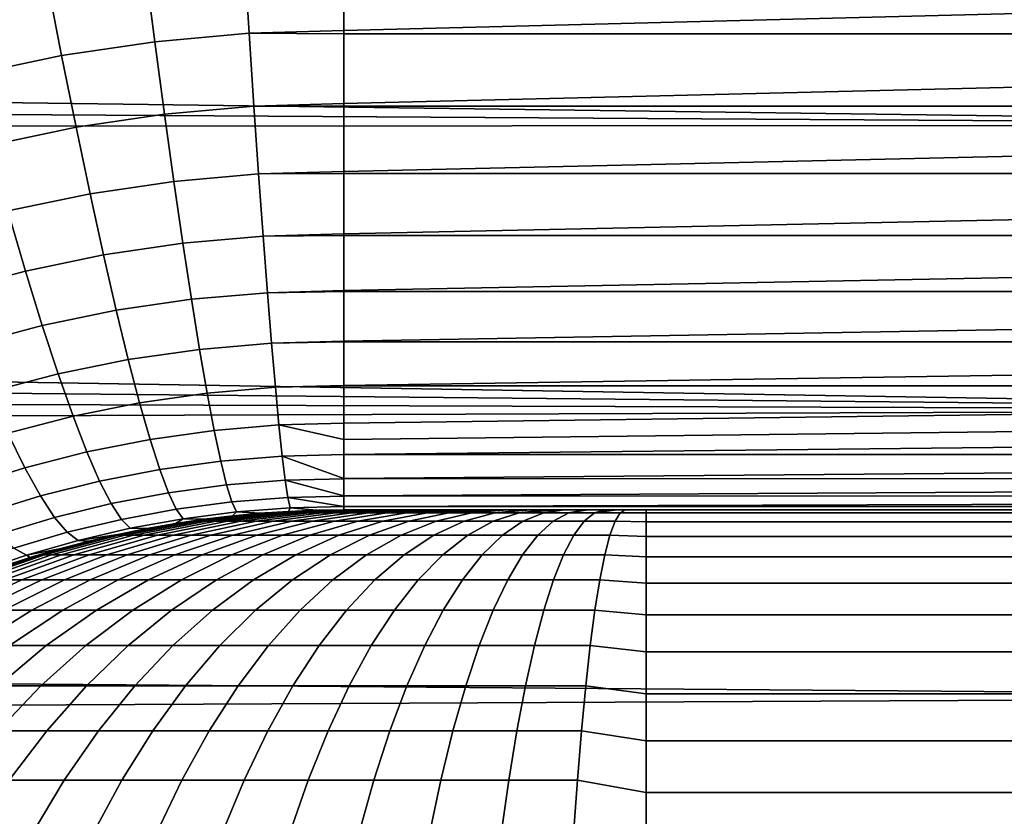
# Model space of a CAD drawing. Header units: metres. Extents: x -28 to 70, y -218 to 28.
# Tile 444 of 463: x 63.87 to 67.12, y 2.49 to 5.12. Entities that reach past the tile are written whole.
import ezdxf

# ---------------------------------------------------------------- set-up
doc = ezdxf.new("R2010")
doc.units = ezdxf.units.M
doc.layers.add('solid_10_261_432_XXX', color=7, linetype='CONTINUOUS')

msp = doc.modelspace()

# ---------------------------------------------------------------- linework, layer by layer
at = {"layer": 'solid_10_261_432_XXX'}
for points in [[(29.44335, 5.301906, 94.715553), (29.322201, 5.585927, 94.795898), (69.439003, 5.70188, 94.830009), (69.439003, 4.771931, 94.577621)], [(64.313751, 5.04777, 133.875778), (64.625504, 5.075439, 133.863159), (64.608932, 5.332374, 133.638443), (64.280701, 5.303201, 133.651138)], [(64.625504, 5.075439, 133.863159), (64.938995, 5.084655, 133.858871), (64.938995, 5.329333, 133.644516), (64.608932, 5.332374, 133.638443)], [(69.439003, 5.329445, 133.644424), (64.938995, 5.329333, 133.644516), (64.938995, 5.084655, 133.858871), (69.439003, 5.19985, 133.75444)], [(29.557314, 5.022706, 94.640961), (29.44335, 5.301906, 94.715553), (69.439003, 4.771931, 94.577621)], [(64.005592, 5.001965, 133.896744), (64.313751, 5.04777, 133.875778), (64.280701, 5.303201, 133.651138), (63.956276, 5.254909, 133.672272)], [(63.70269, 4.938517, 133.925705), (64.005592, 5.001965, 133.896744), (63.956276, 5.254909, 133.672272), (63.637405, 5.188019, 133.701477)], [(69.439003, 5.19985, 133.75444), (64.938995, 5.084655, 133.858871), (64.938995, 5.073989, 133.868866), (69.439003, 5.07407, 133.86879)], [(64.938995, 5.073989, 133.868866), (64.938995, 5.084655, 133.858871), (64.625504, 5.075439, 133.863159)], [(64.053459, 4.764935, 134.138245), (64.34584, 4.808277, 134.117462), (64.313751, 5.04777, 133.875778), (64.005592, 5.001965, 133.896744)], [(64.34584, 4.808277, 134.117462), (64.641602, 4.834456, 134.10495), (64.625504, 5.075439, 133.863159), (64.313751, 5.04777, 133.875778)], [(64.641602, 4.834456, 134.10495), (64.938995, 4.843177, 134.100708), (64.938995, 5.073989, 133.868866), (64.625504, 5.075439, 133.863159)], [(69.439003, 5.07407, 133.86879), (64.938995, 5.073989, 133.868866), (64.938995, 4.843177, 134.100708), (69.439003, 4.952252, 133.987366)], [(29.663946, 4.748678, 94.571922), (29.557314, 5.022706, 94.640961), (69.439003, 4.771931, 94.577621)], [(63.766014, 4.704892, 134.166962), (64.053459, 4.764935, 134.138245), (64.005592, 5.001965, 133.896744), (63.70269, 4.938517, 133.925705)], [(69.439003, 4.952252, 133.987366), (64.938995, 4.843177, 134.100708), (64.938995, 4.834478, 134.110062), (69.439003, 4.834536, 134.109985)], [(64.376816, 4.585841, 134.375061), (64.657143, 4.61055, 134.362671), (64.641602, 4.834456, 134.10495), (64.34584, 4.808277, 134.117462)], [(64.938995, 4.834478, 134.110062), (64.938995, 4.843177, 134.100708), (64.641602, 4.834456, 134.10495)], [(64.657143, 4.61055, 134.362671), (64.938995, 4.618783, 134.358475), (64.938995, 4.834478, 134.110062), (64.641602, 4.834456, 134.10495)], [(69.439003, 4.834536, 134.109985), (64.938995, 4.834478, 134.110062), (64.938995, 4.618783, 134.358475), (69.439003, 4.721057, 134.236557)], [(64.09964, 4.544927, 134.395645), (64.376816, 4.585841, 134.375061), (64.34584, 4.808277, 134.117462), (64.053459, 4.764935, 134.138245)], [(29.763865, 4.478979, 94.50798), (29.663946, 4.748678, 94.571922), (69.439003, 4.771931, 94.577621), (69.439003, 3.830905, 94.370323)], [(63.827084, 4.488238, 134.424118), (64.09964, 4.544927, 134.395645), (64.053459, 4.764935, 134.138245), (63.766014, 4.704892, 134.166962)], [(69.439003, 4.721057, 134.236557), (64.938995, 4.618783, 134.358475), (64.938995, 4.611907, 134.366959), (69.439003, 4.611945, 134.366913)], [(64.406525, 4.3815, 134.647385), (64.672058, 4.404768, 134.635117), (64.657143, 4.61055, 134.362671), (64.376816, 4.585841, 134.375061)], [(64.938995, 4.611907, 134.366959), (64.938995, 4.618783, 134.358475), (64.657143, 4.61055, 134.362671)], [(64.672058, 4.404768, 134.635117), (64.938995, 4.412522, 134.630966), (64.938995, 4.611907, 134.366959), (64.657143, 4.61055, 134.362671)], [(69.439003, 4.611945, 134.366913), (64.938995, 4.611907, 134.366959), (64.938995, 4.412522, 134.630966), (69.439003, 4.507327, 134.500885)], [(64.143929, 4.342968, 134.66777), (64.406525, 4.3815, 134.647385), (64.376816, 4.585841, 134.375061), (64.09964, 4.544927, 134.395645)], [(63.885616, 4.289566, 134.695953), (64.143929, 4.342968, 134.66777), (64.09964, 4.544927, 134.395645), (63.827084, 4.488238, 134.424118)], [(69.439003, 4.507327, 134.500885), (64.938995, 4.412522, 134.630966), (64.938995, 4.407306, 134.638382), (69.439003, 4.407323, 134.638351)], [(29.857124, 4.21362, 94.448906), (29.763865, 4.478979, 94.50798), (69.439003, 3.830905, 94.370323)], [(63.632816, 4.221828, 134.731461), (63.885616, 4.289566, 134.695953), (63.827084, 4.488238, 134.424118), (63.560463, 4.416355, 134.459946)], [(64.434845, 4.19621, 134.933151), (64.686272, 4.218069, 134.921005), (64.672058, 4.404768, 134.635117), (64.406525, 4.3815, 134.647385)], [(64.938995, 4.407306, 134.638382), (64.938995, 4.412522, 134.630966), (64.672058, 4.404768, 134.635117)], [(64.686272, 4.218069, 134.921005), (64.938995, 4.225358, 134.916901), (64.938995, 4.407306, 134.638382), (64.672058, 4.404768, 134.635117)], [(69.439003, 4.407323, 134.638351), (64.938995, 4.407306, 134.638382), (64.938995, 4.225358, 134.916901), (69.439003, 4.31205, 134.779144)], [(64.186119, 4.160002, 134.953323), (64.434845, 4.19621, 134.933151), (64.406525, 4.3815, 134.647385), (64.143929, 4.342968, 134.66777)], [(63.941338, 4.109804, 134.981216), (64.186119, 4.160002, 134.953323), (64.143929, 4.342968, 134.66777), (63.885616, 4.289566, 134.695953)], [(69.439003, 4.221619, 134.92308), (69.439003, 4.31205, 134.779144), (64.938995, 4.225358, 134.916901), (64.938995, 4.221619, 134.92308)], [(63.701637, 4.046102, 135.016388), (63.941338, 4.109804, 134.981216), (63.885616, 4.289566, 134.695953), (63.632816, 4.221828, 134.731461)], [(29.943953, 3.95236, 94.394417), (29.857124, 4.21362, 94.448906), (69.439003, 3.830905, 94.370323)], [(64.461632, 4.030837, 135.231018), (64.699722, 4.051327, 135.219009), (64.686272, 4.218069, 134.921005), (64.434845, 4.19621, 134.933151)], [(64.938995, 4.221619, 134.92308), (64.938995, 4.225358, 134.916901), (64.686272, 4.218069, 134.921005)], [(64.699722, 4.051327, 135.219009), (64.938995, 4.058165, 135.214966), (64.938995, 4.221619, 134.92308), (64.686272, 4.218069, 134.921005)], [(69.439003, 4.136132, 135.070007), (69.439003, 4.221619, 134.92308), (64.938995, 4.221619, 134.92308), (64.938995, 4.058165, 135.214966)], [(64.226006, 3.996884, 135.250977), (64.461632, 4.030837, 135.231018), (64.434845, 4.19621, 134.933151), (64.186119, 4.160002, 134.953323)], [(63.993988, 3.949792, 135.27858), (64.226006, 3.996884, 135.250977), (64.186119, 4.160002, 134.953323), (63.941338, 4.109804, 134.981216)], [(69.439003, 4.05569, 135.219757), (69.439003, 4.136132, 135.070007), (64.938995, 4.058165, 135.214966), (64.938995, 4.055704, 135.219727)], [(63.766609, 3.889998, 135.31337), (63.993988, 3.949792, 135.27858), (63.941338, 4.109804, 134.981216), (63.701637, 4.046102, 135.016388)], [(64.486763, 3.886152, 135.539612), (64.712349, 3.905321, 135.52774), (64.699722, 4.051327, 135.219009), (64.461632, 4.030837, 135.231018)], [(64.938995, 4.055704, 135.219727), (64.938995, 4.058165, 135.214966), (64.699722, 4.051327, 135.219009)], [(64.712349, 3.905321, 135.52774), (64.938995, 3.911723, 135.523758), (64.938995, 4.055704, 135.219727), (64.699722, 4.051327, 135.219009)], [(69.439003, 3.980385, 135.372162), (69.439003, 4.05569, 135.219757), (64.938995, 4.055704, 135.219727), (64.938995, 3.911723, 135.523758)], [(64.263412, 3.854376, 135.559341), (64.486763, 3.886152, 135.539612), (64.461632, 4.030837, 135.231018), (64.226006, 3.996884, 135.250977)], [(64.04332, 3.810277, 135.586624), (64.263412, 3.854376, 135.559341), (64.226006, 3.996884, 135.250977), (63.993988, 3.949792, 135.27858)], [(69.439003, 3.910304, 135.527039), (69.439003, 3.980385, 135.372162), (64.938995, 3.911723, 135.523758), (64.938995, 3.910328, 135.526978)], [(30.024754, 3.69464, 94.344223), (29.943953, 3.95236, 94.394417), (69.439003, 3.830905, 94.370323)], [(63.827427, 3.754246, 135.621048), (64.04332, 3.810277, 135.586624), (63.993988, 3.949792, 135.27858), (63.766609, 3.889998, 135.31337)], [(64.938995, 3.910328, 135.526978), (64.938995, 3.911723, 135.523758), (64.712349, 3.905321, 135.52774)], [(64.724083, 3.780733, 135.845764), (64.938995, 3.786716, 135.841812), (64.938995, 3.910328, 135.526978), (64.712349, 3.905321, 135.52774)], [(69.439003, 3.845526, 135.684204), (69.439003, 3.910304, 135.527039), (64.938995, 3.910328, 135.526978), (64.938995, 3.786716, 135.841812)], [(64.298157, 3.733143, 135.876968), (64.510124, 3.762832, 135.857483), (64.486763, 3.886152, 135.539612), (64.263412, 3.854376, 135.559341)], [(64.510124, 3.762832, 135.857483), (64.724083, 3.780733, 135.845764), (64.712349, 3.905321, 135.52774), (64.486763, 3.886152, 135.539612)], [(64.089096, 3.691913, 135.903946), (64.298157, 3.733143, 135.876968), (64.263412, 3.854376, 135.559341), (64.04332, 3.810277, 135.586624)], [(69.439003, 3.845526, 135.684204), (64.938995, 3.786716, 135.841812), (64.939003, 3.732437, 136.003876), (69.439003, 3.786129, 135.843475)], [(30.168392, 3.190269, 94.256088), (30.024754, 3.69464, 94.344223), (69.439003, 3.830905, 94.370323), (69.439003, 2.880987, 94.208588)], [(63.883804, 3.63948, 135.937988), (64.089096, 3.691913, 135.903946), (64.04332, 3.810277, 135.586624), (63.827427, 3.754246, 135.621048)], [(64.531601, 3.661453, 136.183151), (64.734886, 3.678145, 136.17157), (64.724083, 3.780733, 135.845764), (64.510124, 3.762832, 135.857483)], [(64.939003, 3.732437, 136.003876), (64.938995, 3.786716, 135.841812), (64.724083, 3.780733, 135.845764)], [(64.734886, 3.678145, 136.17157), (64.939003, 3.683729, 136.167679), (64.939003, 3.732437, 136.003876), (64.724083, 3.780733, 135.845764)], [(69.439003, 3.786129, 135.843475), (64.939003, 3.732437, 136.003876), (64.939003, 3.683729, 136.167679), (69.439003, 3.73218, 136.004684)], [(63.683075, 3.576243, 135.978683), (63.883804, 3.63948, 135.937988), (63.827427, 3.754246, 135.621048), (63.616638, 3.686745, 135.662186)], [(64.330078, 3.633752, 136.202393), (64.531601, 3.661453, 136.183151), (64.510124, 3.762832, 135.857483), (64.298157, 3.733143, 135.876968)], [(64.131119, 3.595251, 136.229034), (64.330078, 3.633752, 136.202393), (64.298157, 3.733143, 135.876968), (64.089096, 3.691913, 135.903946)], [(69.439003, 3.683745, 136.167618), (69.439003, 3.73218, 136.004684), (64.939003, 3.683729, 136.167679)], [(63.935478, 3.546235, 136.26268), (64.131119, 3.595251, 136.229034), (64.089096, 3.691913, 135.903946), (63.883804, 3.63948, 135.937988)], [(64.939003, 3.603656, 136.497818), (64.939003, 3.683729, 136.167679), (64.734886, 3.678145, 136.17157)], [(69.439003, 3.683745, 136.167618), (64.939003, 3.683729, 136.167679), (64.939003, 3.603656, 136.497818), (69.439003, 3.640878, 136.332108)], [(64.359024, 3.556667, 136.534073), (64.551102, 3.582488, 136.515091), (64.531601, 3.661453, 136.183151), (64.330078, 3.633752, 136.202393)], [(64.551102, 3.582488, 136.515091), (64.74469, 3.598036, 136.503647), (64.734886, 3.678145, 136.17157), (64.531601, 3.661453, 136.183151)], [(64.74469, 3.598036, 136.503647), (64.939003, 3.603242, 136.499817), (64.939003, 3.603656, 136.497818), (64.734886, 3.678145, 136.17157)], [(63.743877, 3.48704, 136.302948), (63.935478, 3.546235, 136.26268), (63.883804, 3.63948, 135.937988), (63.683075, 3.576243, 135.978683)], [(64.169174, 3.520742, 136.560379), (64.359024, 3.556667, 136.534073), (64.330078, 3.633752, 136.202393), (64.131119, 3.595251, 136.229034)], [(69.439003, 3.640878, 136.332108), (64.939003, 3.603656, 136.497818), (64.939003, 3.603242, 136.499817), (69.439003, 3.603627, 136.497955)], [(63.982208, 3.474947, 136.593628), (64.169174, 3.520742, 136.560379), (64.131119, 3.595251, 136.229034), (63.935478, 3.546235, 136.26268)], [(64.384865, 3.502249, 136.870483), (64.568527, 3.526306, 136.851746), (64.551102, 3.582488, 136.515091), (64.359024, 3.556667, 136.534073)], [(64.568527, 3.526306, 136.851746), (64.753464, 3.540781, 136.840454), (64.74469, 3.598036, 136.503647), (64.551102, 3.582488, 136.515091)], [(64.939003, 3.546158, 136.832809), (64.939003, 3.603242, 136.499817), (64.74469, 3.598036, 136.503647)], [(64.753464, 3.540781, 136.840454), (64.939003, 3.545631, 136.83667), (64.939003, 3.546158, 136.832809), (64.74469, 3.598036, 136.503647)], [(69.439003, 3.603627, 136.497955), (64.939003, 3.603242, 136.499817), (64.939003, 3.546158, 136.832809), (69.439003, 3.572037, 136.664948)], [(64.203102, 3.468737, 136.896454), (64.384865, 3.502249, 136.870483), (64.359024, 3.556667, 136.534073), (64.169174, 3.520742, 136.560379)], [(69.439003, 3.572037, 136.664948), (64.939003, 3.546158, 136.832809), (64.939003, 3.545631, 136.83667), (69.439003, 3.546141, 136.832932)], [(63.798752, 3.419554, 136.633438), (63.982208, 3.474947, 136.593628), (63.935478, 3.546235, 136.26268), (63.743877, 3.48704, 136.302948)], [(64.023781, 3.425951, 136.929291), (64.203102, 3.468737, 136.896454), (64.169174, 3.520742, 136.560379), (63.982208, 3.474947, 136.593628)], [(64.407486, 3.470751, 137.210022), (64.583794, 3.493171, 137.191544), (64.568527, 3.526306, 136.851746), (64.384865, 3.502249, 136.870483)], [(64.583794, 3.493171, 137.191544), (64.761154, 3.506646, 137.180405), (64.753464, 3.540781, 136.840454), (64.568527, 3.526306, 136.851746)], [(64.939003, 3.511553, 137.170944), (64.939003, 3.545631, 136.83667), (64.753464, 3.540781, 136.840454)], [(64.761154, 3.506646, 137.180405), (64.939003, 3.511165, 137.176682), (64.939003, 3.511553, 137.170944), (64.753464, 3.540781, 136.840454)], [(69.439003, 3.546141, 136.832932), (64.939003, 3.545631, 136.83667), (64.939003, 3.511553, 137.170944), (69.439003, 3.525971, 137.001678)], [(69.439003, 3.525971, 137.001678), (64.939003, 3.511553, 137.170944), (64.939003, 3.511165, 137.176682), (69.439003, 3.511548, 137.171021)], [(64.232727, 3.439476, 137.235657), (64.407486, 3.470751, 137.210022), (64.384865, 3.502249, 136.870483), (64.203102, 3.468737, 136.896454)], [(64.38205, 3.455402, 137.549515), (64.417351, 3.460908, 195.5), (64.677444, 3.490213, 195.5), (64.476471, 3.469304, 137.53746)], [(64.583794, 3.493171, 137.191544), (64.407486, 3.470751, 137.210022), (64.476471, 3.469304, 137.53746), (64.570274, 3.480523, 137.52771)], [(64.417351, 3.460908, 195.5), (64.43277, 3.462702, 195.600861), (64.686325, 3.490663, 195.583878), (64.677444, 3.490213, 195.5)], [(64.686325, 3.490663, 195.583878), (64.43277, 3.462702, 195.600861), (64.443176, 3.462702, 195.703522), (64.694977, 3.490663, 195.66925)], [(64.694977, 3.490663, 195.66925), (64.443176, 3.462702, 195.703522), (64.460571, 3.462702, 195.805222), (64.709442, 3.490663, 195.753845)], [(64.709442, 3.490663, 195.753845), (64.460571, 3.462702, 195.805222), (64.484879, 3.462702, 195.905502), (64.72966, 3.490663, 195.837234)], [(64.570274, 3.480523, 137.52771), (64.476471, 3.469304, 137.53746), (64.677444, 3.490213, 195.5)], [(64.72966, 3.490663, 195.837234), (64.484879, 3.462702, 195.905502), (64.515976, 3.462702, 196.003891), (64.755516, 3.490663, 195.919067)], [(64.755516, 3.490663, 195.919067), (64.515976, 3.462702, 196.003891), (64.553719, 3.462702, 196.099915), (64.786911, 3.490663, 195.998932)], [(64.786911, 3.490663, 195.998932), (64.553719, 3.462702, 196.099915), (64.597931, 3.462702, 196.193146), (64.823685, 3.490663, 196.076462)], [(64.583794, 3.493171, 137.191544), (64.570274, 3.480523, 137.52771), (64.663429, 3.489135, 137.520203)], [(64.663429, 3.489135, 137.520203), (64.570274, 3.480523, 137.52771), (64.677444, 3.490213, 195.5)], [(64.761154, 3.506646, 137.180405), (64.583794, 3.493171, 137.191544), (64.663429, 3.489135, 137.520203), (64.755928, 3.495209, 137.514893)], [(64.823685, 3.490663, 196.076462), (64.597931, 3.462702, 196.193146), (64.648415, 3.462702, 196.283127), (64.865669, 3.490663, 196.151306)], [(64.865669, 3.490663, 196.151306), (64.648415, 3.462702, 196.283127), (64.704926, 3.462702, 196.369461), (64.912666, 3.490663, 196.223099)], [(64.663429, 3.489135, 137.520203), (64.677444, 3.490213, 195.5), (64.939003, 3.5, 195.5), (64.755928, 3.495209, 137.514893)], [(64.686325, 3.490663, 195.583878), (64.941223, 3.5, 195.566711), (64.939003, 3.5, 195.5), (64.677444, 3.490213, 195.5)], [(64.694977, 3.490663, 195.66925), (64.94812, 3.5, 195.634735), (64.943703, 3.5, 195.596802), (64.686325, 3.490663, 195.583878)], [(64.686325, 3.490663, 195.583878), (64.943703, 3.5, 195.596802), (64.941223, 3.5, 195.566711)], [(64.709442, 3.490663, 195.753845), (64.959648, 3.5, 195.702179), (64.957909, 3.5, 195.693542), (64.694977, 3.490663, 195.66925)], [(64.694977, 3.490663, 195.66925), (64.957909, 3.5, 195.693542), (64.94812, 3.5, 195.634735)], [(64.912666, 3.490663, 196.223099), (64.704926, 3.462702, 196.369461), (64.767204, 3.462702, 196.451736), (64.964455, 3.490663, 196.291519)], [(64.72966, 3.490663, 195.837234), (64.975746, 3.5, 195.768585), (64.959648, 3.5, 195.702179), (64.709442, 3.490663, 195.753845)], [(64.755516, 3.490663, 195.919067), (64.996353, 3.5, 195.833786), (64.981651, 3.5, 195.788925), (64.72966, 3.490663, 195.837234)], [(64.72966, 3.490663, 195.837234), (64.981651, 3.5, 195.788925), (64.975746, 3.5, 195.768585)], [(64.786911, 3.490663, 195.998932), (65.021362, 3.5, 195.897415), (65.014725, 3.5, 195.881729), (64.755516, 3.490663, 195.919067)], [(64.755516, 3.490663, 195.919067), (65.014725, 3.5, 195.881729), (64.996353, 3.5, 195.833786)], [(64.761154, 3.506646, 137.180405), (64.755928, 3.495209, 137.514893), (64.847839, 3.498813, 137.511703)], [(64.755928, 3.495209, 137.514893), (64.939003, 3.5, 195.5), (64.938995, 3.5, 166.505325), (64.847839, 3.498813, 137.511703)], [(64.939003, 3.511165, 137.176682), (64.761154, 3.506646, 137.180405), (64.847839, 3.498813, 137.511703), (64.939102, 3.5, 137.510635)], [(64.964455, 3.490663, 196.291519), (64.767204, 3.462702, 196.451736), (64.834953, 3.462702, 196.529556), (65.020805, 3.490663, 196.356247)], [(64.823685, 3.490663, 196.076462), (65.050652, 3.5, 195.959167), (65.021362, 3.5, 195.897415), (64.786911, 3.490663, 195.998932)], [(64.865669, 3.490663, 196.151306), (65.084084, 3.5, 196.018768), (65.056755, 3.5, 195.970795), (64.823685, 3.490663, 196.076462)], [(64.823685, 3.490663, 196.076462), (65.056755, 3.5, 195.970795), (65.050652, 3.5, 195.959167)], [(65.020805, 3.490663, 196.356247), (64.834953, 3.462702, 196.529556), (64.90786, 3.462702, 196.60257), (65.081436, 3.490663, 196.416962)], [(64.847839, 3.498813, 137.511703), (64.938995, 3.5, 166.505325), (64.939102, 3.5, 137.510635)], [(64.912666, 3.490663, 196.223099), (65.121513, 3.5, 196.075943), (65.107262, 3.5, 196.055161), (64.865669, 3.490663, 196.151306)], [(64.865669, 3.490663, 196.151306), (65.107262, 3.5, 196.055161), (65.084084, 3.5, 196.018768)], [(65.081436, 3.490663, 196.416962), (64.90786, 3.462702, 196.60257), (64.985588, 3.462702, 196.670425), (65.14608, 3.490663, 196.473404)], [(64.964455, 3.490663, 196.291519), (65.162766, 3.5, 196.130447), (65.121513, 3.5, 196.075943), (64.912666, 3.490663, 196.223099)], [(64.938995, 3.5, 166.505325), (64.939003, 3.5, 195.5), (69.439003, 3.5, 137.510635)], [(67.189049, 3.5, 137.510635), (64.938995, 3.5, 166.505325), (69.439003, 3.5, 137.510635)], [(67.189049, 3.5, 137.510635), (64.939102, 3.5, 137.510635), (64.938995, 3.5, 166.505325)], [(69.439003, 3.511548, 137.171021), (64.939003, 3.511165, 137.176682), (64.939102, 3.5, 137.510635), (69.439003, 3.502887, 137.340729)], [(64.939003, 3.5, 195.5), (64.941223, 3.5, 195.566711), (69.439003, 3.5, 137.510635)], [(69.439003, 3.502887, 137.340729), (64.939102, 3.5, 137.510635), (67.189049, 3.5, 137.510635)], [(64.941223, 3.5, 195.566711), (64.943703, 3.5, 195.596802), (69.439003, 3.5, 137.510635)], [(64.943703, 3.5, 195.596802), (64.94812, 3.5, 195.634735), (69.439003, 3.5, 137.510635)], [(64.94812, 3.5, 195.634735), (64.957909, 3.5, 195.693542), (69.439003, 3.5, 137.510635)], [(64.957909, 3.5, 195.693542), (64.959648, 3.5, 195.702179), (69.439003, 3.5, 137.510635)], [(64.959648, 3.5, 195.702179), (64.975746, 3.5, 195.768585), (69.439003, 3.5, 137.510635)], [(65.020805, 3.490663, 196.356247), (65.207642, 3.5, 196.181992), (65.165794, 3.5, 196.134155), (64.964455, 3.490663, 196.291519)], [(64.964455, 3.490663, 196.291519), (65.165794, 3.5, 196.134155), (65.162766, 3.5, 196.130447)], [(64.975746, 3.5, 195.768585), (64.981651, 3.5, 195.788925), (69.439003, 3.5, 137.510635)], [(64.981651, 3.5, 195.788925), (64.996353, 3.5, 195.833786), (69.439003, 3.5, 137.510635)], [(65.14608, 3.490663, 196.473404), (64.985588, 3.462702, 196.670425), (65.067764, 3.462702, 196.732819), (65.214424, 3.490663, 196.525299)], [(64.996353, 3.5, 195.833786), (65.014725, 3.5, 195.881729), (69.439003, 3.5, 137.510635)], [(65.014725, 3.5, 195.881729), (65.021362, 3.5, 195.897415), (69.439003, 3.5, 137.510635)], [(65.081436, 3.490663, 196.416962), (65.255959, 3.5, 196.230377), (65.231895, 3.5, 196.207108), (65.020805, 3.490663, 196.356247)], [(65.020805, 3.490663, 196.356247), (65.231895, 3.5, 196.207108), (65.207642, 3.5, 196.181992)], [(65.021362, 3.5, 195.897415), (65.050652, 3.5, 195.959167), (69.439003, 3.5, 137.510635)], [(65.050652, 3.5, 195.959167), (65.056755, 3.5, 195.970795), (69.439003, 3.5, 137.510635)], [(65.056755, 3.5, 195.970795), (65.084084, 3.5, 196.018768), (69.439003, 3.5, 137.510635)], [(65.214424, 3.490663, 196.525299), (65.067764, 3.462702, 196.732819), (65.154015, 3.462702, 196.789459), (65.286156, 3.490663, 196.572403)], [(65.14608, 3.490663, 196.473404), (65.307442, 3.5, 196.27533), (65.30484, 3.5, 196.273209), (65.081436, 3.490663, 196.416962)], [(65.081436, 3.490663, 196.416962), (65.30484, 3.5, 196.273209), (65.255959, 3.5, 196.230377)], [(65.084084, 3.5, 196.018768), (65.107262, 3.5, 196.055161), (69.439003, 3.5, 137.510635)], [(65.107262, 3.5, 196.055161), (65.121513, 3.5, 196.075943), (69.439003, 3.5, 137.510635)], [(65.121513, 3.5, 196.075943), (65.162766, 3.5, 196.130447), (69.439003, 3.5, 137.510635)], [(65.214424, 3.490663, 196.525299), (65.361885, 3.5, 196.316666), (65.307442, 3.5, 196.27533), (65.14608, 3.490663, 196.473404)], [(65.286156, 3.490663, 196.572403), (65.154015, 3.462702, 196.789459), (65.243935, 3.462702, 196.840073), (65.360939, 3.490663, 196.614487)], [(65.162766, 3.5, 196.130447), (65.165794, 3.5, 196.134155), (69.439003, 3.5, 137.510635)], [(65.165794, 3.5, 196.134155), (65.207642, 3.5, 196.181992), (69.439003, 3.5, 137.510635)], [(65.207642, 3.5, 196.181992), (65.231895, 3.5, 196.207108), (69.439003, 3.5, 137.510635)], [(65.286156, 3.490663, 196.572403), (65.418999, 3.5, 196.354172), (65.383835, 3.5, 196.331741), (65.214424, 3.490663, 196.525299)], [(65.214424, 3.490663, 196.525299), (65.383835, 3.5, 196.331741), (65.361885, 3.5, 196.316666)], [(65.231895, 3.5, 196.207108), (65.255959, 3.5, 196.230377), (69.439003, 3.5, 137.510635)], [(65.360939, 3.490663, 196.614487), (65.243935, 3.462702, 196.840073), (65.337097, 3.462702, 196.884415), (65.438423, 3.490663, 196.651367)], [(65.255959, 3.5, 196.230377), (65.30484, 3.5, 196.273209), (69.439003, 3.5, 137.510635)], [(65.360939, 3.490663, 196.614487), (65.478561, 3.5, 196.387695), (65.468208, 3.5, 196.382248), (65.286156, 3.490663, 196.572403)], [(65.286156, 3.490663, 196.572403), (65.468208, 3.5, 196.382248), (65.418999, 3.5, 196.354172)], [(65.30484, 3.5, 196.273209), (65.307442, 3.5, 196.27533), (69.439003, 3.5, 137.510635)], [(65.307442, 3.5, 196.27533), (65.361885, 3.5, 196.316666), (69.439003, 3.5, 137.510635)], [(65.438423, 3.490663, 196.651367), (65.337097, 3.462702, 196.884415), (65.433075, 3.462702, 196.922302), (65.518242, 3.490663, 196.682877)], [(65.438423, 3.490663, 196.651367), (65.540276, 3.5, 196.417068), (65.478561, 3.5, 196.387695), (65.360939, 3.490663, 196.614487)], [(65.361885, 3.5, 196.316666), (65.383835, 3.5, 196.331741), (69.439003, 3.5, 137.510635)], [(65.383835, 3.5, 196.331741), (65.418999, 3.5, 196.354172), (69.439003, 3.5, 137.510635)], [(65.418999, 3.5, 196.354172), (65.468208, 3.5, 196.382248), (69.439003, 3.5, 137.510635)], [(65.518242, 3.490663, 196.682877), (65.433075, 3.462702, 196.922302), (65.531418, 3.462702, 196.953537), (65.600029, 3.490663, 196.708862)], [(65.518242, 3.490663, 196.682877), (65.603867, 3.5, 196.442169), (65.557274, 3.5, 196.424271), (65.438423, 3.490663, 196.651367)], [(65.438423, 3.490663, 196.651367), (65.557274, 3.5, 196.424271), (65.540276, 3.5, 196.417068)], [(65.468208, 3.5, 196.382248), (65.478561, 3.5, 196.387695), (69.439003, 3.5, 137.510635)], [(65.478561, 3.5, 196.387695), (65.540276, 3.5, 196.417068), (69.439003, 3.5, 137.510635)], [(65.600029, 3.490663, 196.708862), (65.669029, 3.5, 196.46286), (65.650078, 3.5, 196.457352), (65.518242, 3.490663, 196.682877)], [(65.518242, 3.490663, 196.682877), (65.650078, 3.5, 196.457352), (65.603867, 3.5, 196.442169)], [(65.600029, 3.490663, 196.708862), (65.531418, 3.462702, 196.953537), (65.63166, 3.462702, 196.977982), (65.683395, 3.490663, 196.729187)], [(65.540276, 3.5, 196.417068), (65.557274, 3.5, 196.424271), (69.439003, 3.5, 137.510635)], [(65.557274, 3.5, 196.424271), (65.603867, 3.5, 196.442169), (69.439003, 3.5, 137.510635)], [(65.683395, 3.490663, 196.729187), (65.73542, 3.5, 196.479065), (65.669029, 3.5, 196.46286), (65.600029, 3.490663, 196.708862)], [(65.603867, 3.5, 196.442169), (65.650078, 3.5, 196.457352), (69.439003, 3.5, 137.510635)], [(65.683395, 3.490663, 196.729187), (65.63166, 3.462702, 196.977982), (65.733337, 3.462702, 196.995529), (65.76796, 3.490663, 196.743774)], [(65.650078, 3.5, 196.457352), (65.669029, 3.5, 196.46286), (69.439003, 3.5, 137.510635)], [(65.669029, 3.5, 196.46286), (65.73542, 3.5, 196.479065), (69.439003, 3.5, 137.510635)], [(65.76796, 3.490663, 196.743774), (65.802841, 3.5, 196.490692), (65.745468, 3.5, 196.481094), (65.683395, 3.490663, 196.729187)], [(65.683395, 3.490663, 196.729187), (65.745468, 3.5, 196.481094), (65.73542, 3.5, 196.479065)], [(65.76796, 3.490663, 196.743774), (65.733337, 3.462702, 196.995529), (65.835983, 3.462702, 197.006088), (65.853325, 3.490663, 196.752563)], [(65.73542, 3.5, 196.479065), (65.745468, 3.5, 196.481094), (69.439003, 3.5, 137.510635)], [(65.745468, 3.5, 196.481094), (65.802841, 3.5, 196.490692), (69.439003, 3.5, 137.510635)], [(65.853325, 3.490663, 196.752563), (65.87085, 3.5, 196.497681), (65.842201, 3.5, 196.4953), (65.76796, 3.490663, 196.743774)], [(65.76796, 3.490663, 196.743774), (65.842201, 3.5, 196.4953), (65.802841, 3.5, 196.490692)], [(65.802841, 3.5, 196.490692), (65.842201, 3.5, 196.4953), (69.439003, 3.5, 137.510635)], [(65.853325, 3.490663, 196.752563), (65.835983, 3.462702, 197.006088), (65.939003, 3.460908, 197.021652), (65.939003, 3.490213, 196.761551)], [(65.842201, 3.5, 196.4953), (65.87085, 3.5, 196.497681), (69.439003, 3.5, 137.510635)], [(65.939003, 3.490213, 196.761551), (65.939003, 3.5, 196.5), (65.87085, 3.5, 196.497681), (65.853325, 3.490663, 196.752563)], [(65.87085, 3.5, 196.497681), (65.939003, 3.5, 196.5), (69.439003, 3.5, 137.510635)], [(65.939003, 3.5, 196.5), (69.439003, 3.5, 196.5), (69.439003, 3.5, 137.510635)], [(69.439003, 3.490213, 196.761551), (69.439003, 3.5, 196.5), (65.939003, 3.5, 196.5), (65.939003, 3.490213, 196.761551)], [(65.939003, 3.490213, 196.761551), (65.939003, 3.460908, 197.021652), (69.439003, 3.460908, 197.021652), (69.439003, 3.490213, 196.761551)], [(63.847443, 3.374098, 136.968643), (64.023781, 3.425951, 136.929291), (63.982208, 3.474947, 136.593628), (63.798752, 3.419554, 136.633438)], [(64.05999, 3.399473, 137.268082), (64.232727, 3.439476, 137.235657), (64.203102, 3.468737, 136.896454), (64.023781, 3.425951, 136.929291)], [(64.095146, 3.396749, 137.599838), (64.160179, 3.412248, 195.5), (64.417351, 3.460908, 195.5), (64.191353, 3.419214, 137.580688)], [(64.160179, 3.412248, 195.5), (64.181931, 3.416265, 195.617661), (64.43277, 3.462702, 195.600861), (64.417351, 3.460908, 195.5)], [(64.43277, 3.462702, 195.600861), (64.181931, 3.416265, 195.617661), (64.194069, 3.416265, 195.737411), (64.443176, 3.462702, 195.703522)], [(64.286987, 3.438733, 137.563919), (64.191353, 3.419214, 137.580688), (64.417351, 3.460908, 195.5)], [(64.443176, 3.462702, 195.703522), (64.194069, 3.416265, 195.737411), (64.214363, 3.416265, 195.856049), (64.460571, 3.462702, 195.805222)], [(64.460571, 3.462702, 195.805222), (64.214363, 3.416265, 195.856049), (64.242714, 3.416265, 195.973022), (64.484879, 3.462702, 195.905502)], [(64.407486, 3.470751, 137.210022), (64.232727, 3.439476, 137.235657), (64.286987, 3.438733, 137.563919), (64.38205, 3.455402, 137.549515)], [(64.484879, 3.462702, 195.905502), (64.242714, 3.416265, 195.973022), (64.278992, 3.416265, 196.087799), (64.515976, 3.462702, 196.003891)], [(64.515976, 3.462702, 196.003891), (64.278992, 3.416265, 196.087799), (64.323021, 3.416265, 196.199814), (64.553719, 3.462702, 196.099915)], [(64.38205, 3.455402, 137.549515), (64.286987, 3.438733, 137.563919), (64.417351, 3.460908, 195.5)], [(64.553719, 3.462702, 196.099915), (64.323021, 3.416265, 196.199814), (64.374603, 3.416265, 196.308578), (64.597931, 3.462702, 196.193146)], [(64.597931, 3.462702, 196.193146), (64.374603, 3.416265, 196.308578), (64.433487, 3.416265, 196.413544), (64.648415, 3.462702, 196.283127)], [(64.407486, 3.470751, 137.210022), (64.38205, 3.455402, 137.549515), (64.476471, 3.469304, 137.53746)], [(64.648415, 3.462702, 196.283127), (64.433487, 3.416265, 196.413544), (64.499413, 3.416265, 196.514267), (64.704926, 3.462702, 196.369461)], [(64.704926, 3.462702, 196.369461), (64.499413, 3.416265, 196.514267), (64.57206, 3.416265, 196.610229), (64.767204, 3.462702, 196.451736)], [(64.767204, 3.462702, 196.451736), (64.57206, 3.416265, 196.610229), (64.651093, 3.416265, 196.701019), (64.834953, 3.462702, 196.529556)], [(64.834953, 3.462702, 196.529556), (64.651093, 3.416265, 196.701019), (64.736145, 3.416265, 196.786179), (64.90786, 3.462702, 196.60257)], [(64.90786, 3.462702, 196.60257), (64.736145, 3.416265, 196.786179), (64.826813, 3.416265, 196.865341), (64.985588, 3.462702, 196.670425)], [(64.985588, 3.462702, 196.670425), (64.826813, 3.416265, 196.865341), (64.922676, 3.416265, 196.938141), (65.067764, 3.462702, 196.732819)], [(65.067764, 3.462702, 196.732819), (64.922676, 3.416265, 196.938141), (65.023293, 3.416265, 197.004196), (65.154015, 3.462702, 196.789459)], [(65.154015, 3.462702, 196.789459), (65.023293, 3.416265, 197.004196), (65.128181, 3.416265, 197.063232), (65.243935, 3.462702, 196.840073)], [(65.243935, 3.462702, 196.840073), (65.128181, 3.416265, 197.063232), (65.236862, 3.416265, 197.114975), (65.337097, 3.462702, 196.884415)], [(65.337097, 3.462702, 196.884415), (65.236862, 3.416265, 197.114975), (65.348824, 3.416265, 197.159164), (65.433075, 3.462702, 196.922302)], [(65.433075, 3.462702, 196.922302), (65.348824, 3.416265, 197.159164), (65.463539, 3.416265, 197.195602), (65.531418, 3.462702, 196.953537)], [(65.531418, 3.462702, 196.953537), (65.463539, 3.416265, 197.195602), (65.580475, 3.416265, 197.224121), (65.63166, 3.462702, 196.977982)], [(65.63166, 3.462702, 196.977982), (65.580475, 3.416265, 197.224121), (65.699089, 3.416265, 197.244583), (65.733337, 3.462702, 196.995529)], [(65.733337, 3.462702, 196.995529), (65.699089, 3.416265, 197.244583), (65.818825, 3.416265, 197.256897), (65.835983, 3.462702, 197.006088)], [(65.835983, 3.462702, 197.006088), (65.818825, 3.416265, 197.256897), (65.939003, 3.412248, 197.278824), (65.939003, 3.460908, 197.021652)], [(65.939003, 3.460908, 197.021652), (65.939003, 3.412248, 197.278824), (69.439003, 3.412248, 197.278824), (69.439003, 3.460908, 197.021652)], [(63.889729, 3.350885, 137.306976), (64.05999, 3.399473, 137.268082), (64.023781, 3.425951, 136.929291), (63.847443, 3.374098, 136.968643)], [(64.05999, 3.399473, 137.268082), (64.191353, 3.419214, 137.580688), (64.286987, 3.438733, 137.563919), (64.232727, 3.439476, 137.235657)], [(63.889729, 3.350885, 137.306976), (63.998413, 3.371245, 137.621384), (64.095146, 3.396749, 137.599838), (64.05999, 3.399473, 137.268082)], [(63.901222, 3.342607, 137.64534), (63.907356, 3.344505, 195.5), (64.160179, 3.412248, 195.5), (63.998413, 3.371245, 137.621384)], [(63.907356, 3.344505, 195.5), (63.935139, 3.351602, 195.634186), (64.181931, 3.416265, 195.617661), (64.160179, 3.412248, 195.5)], [(64.181931, 3.416265, 195.617661), (63.935139, 3.351602, 195.634186), (63.948986, 3.351602, 195.770752), (64.194069, 3.416265, 195.737411)], [(64.194069, 3.416265, 195.737411), (63.948986, 3.351602, 195.770752), (63.97213, 3.351602, 195.906052), (64.214363, 3.416265, 195.856049)], [(64.214363, 3.416265, 195.856049), (63.97213, 3.351602, 195.906052), (64.004463, 3.351602, 196.039474), (64.242714, 3.416265, 195.973022)], [(64.095146, 3.396749, 137.599838), (63.998413, 3.371245, 137.621384), (64.160179, 3.412248, 195.5)], [(64.242714, 3.416265, 195.973022), (64.004463, 3.351602, 196.039474), (64.045837, 3.351602, 196.170364), (64.278992, 3.416265, 196.087799)], [(64.278992, 3.416265, 196.087799), (64.045837, 3.351602, 196.170364), (64.096046, 3.351602, 196.298111), (64.323021, 3.416265, 196.199814)], [(64.05999, 3.399473, 137.268082), (64.095146, 3.396749, 137.599838), (64.191353, 3.419214, 137.580688)], [(64.323021, 3.416265, 196.199814), (64.096046, 3.351602, 196.298111), (64.154877, 3.351602, 196.42215), (64.374603, 3.416265, 196.308578)], [(64.374603, 3.416265, 196.308578), (64.154877, 3.351602, 196.42215), (64.222031, 3.351602, 196.54187), (64.433487, 3.416265, 196.413544)], [(64.433487, 3.416265, 196.413544), (64.222031, 3.351602, 196.54187), (64.297211, 3.351602, 196.656723), (64.499413, 3.416265, 196.514267)], [(64.499413, 3.416265, 196.514267), (64.297211, 3.351602, 196.656723), (64.380066, 3.351602, 196.766159), (64.57206, 3.416265, 196.610229)], [(64.57206, 3.416265, 196.610229), (64.380066, 3.351602, 196.766159), (64.4702, 3.351602, 196.869705), (64.651093, 3.416265, 196.701019)], [(64.651093, 3.416265, 196.701019), (64.4702, 3.351602, 196.869705), (64.567192, 3.351602, 196.966843), (64.736145, 3.416265, 196.786179)], [(64.736145, 3.416265, 196.786179), (64.567192, 3.351602, 196.966843), (64.670601, 3.351602, 197.057114), (64.826813, 3.416265, 196.865341)], [(64.826813, 3.416265, 196.865341), (64.670601, 3.351602, 197.057114), (64.77993, 3.351602, 197.140121), (64.922676, 3.416265, 196.938141)], [(64.922676, 3.416265, 196.938141), (64.77993, 3.351602, 197.140121), (64.894676, 3.351602, 197.215469), (65.023293, 3.416265, 197.004196)], [(65.023293, 3.416265, 197.004196), (64.894676, 3.351602, 197.215469), (65.014297, 3.351602, 197.282806), (65.128181, 3.416265, 197.063232)], [(65.128181, 3.416265, 197.063232), (65.014297, 3.351602, 197.282806), (65.138245, 3.351602, 197.341812), (65.236862, 3.416265, 197.114975)], [(65.236862, 3.416265, 197.114975), (65.138245, 3.351602, 197.341812), (65.26593, 3.351602, 197.392197), (65.348824, 3.416265, 197.159164)], [(65.348824, 3.416265, 197.159164), (65.26593, 3.351602, 197.392197), (65.396759, 3.351602, 197.433762), (65.463539, 3.416265, 197.195602)], [(65.463539, 3.416265, 197.195602), (65.396759, 3.351602, 197.433762), (65.530121, 3.351602, 197.466278), (65.580475, 3.416265, 197.224121)], [(65.580475, 3.416265, 197.224121), (65.530121, 3.351602, 197.466278), (65.665398, 3.351602, 197.489624), (65.699089, 3.416265, 197.244583)], [(65.699089, 3.416265, 197.244583), (65.665398, 3.351602, 197.489624), (65.801949, 3.351602, 197.503662), (65.818825, 3.416265, 197.256897)], [(65.818825, 3.416265, 197.256897), (65.801949, 3.351602, 197.503662), (65.939003, 3.344505, 197.531647), (65.939003, 3.412248, 197.278824)], [(65.939003, 3.412248, 197.278824), (65.939003, 3.344505, 197.531647), (69.439003, 3.344505, 197.531647), (69.439003, 3.412248, 197.278824)], [(63.722385, 3.293866, 137.35199), (63.889729, 3.350885, 137.306976), (63.847443, 3.374098, 136.968643), (63.674622, 3.313409, 137.01416)], [(63.889729, 3.350885, 137.306976), (63.901222, 3.342607, 137.64534), (63.998413, 3.371245, 137.621384)], [(63.607574, 3.236867, 137.731964), (63.660305, 3.258058, 195.5), (63.907356, 3.344505, 195.5), (63.705715, 3.275516, 137.700638)], [(63.660305, 3.258058, 195.5), (63.693722, 3.269056, 195.650345), (63.935139, 3.351602, 195.634186), (63.907356, 3.344505, 195.5)], [(63.935139, 3.351602, 195.634186), (63.693722, 3.269056, 195.650345), (63.709236, 3.269056, 195.803375), (63.948986, 3.351602, 195.770752)], [(63.803627, 3.310729, 137.671753), (63.705715, 3.275516, 137.700638), (63.907356, 3.344505, 195.5)], [(63.948986, 3.351602, 195.770752), (63.709236, 3.269056, 195.803375), (63.735168, 3.269056, 195.954987), (63.97213, 3.351602, 195.906052)], [(63.889729, 3.350885, 137.306976), (63.722385, 3.293866, 137.35199), (63.803627, 3.310729, 137.671753), (63.901222, 3.342607, 137.64534)], [(63.97213, 3.351602, 195.906052), (63.735168, 3.269056, 195.954987), (63.771393, 3.269056, 196.104462), (64.004463, 3.351602, 196.039474)], [(64.004463, 3.351602, 196.039474), (63.771393, 3.269056, 196.104462), (63.817749, 3.269056, 196.251114), (64.045837, 3.351602, 196.170364)], [(63.901222, 3.342607, 137.64534), (63.803627, 3.310729, 137.671753), (63.907356, 3.344505, 195.5)], [(64.045837, 3.351602, 196.170364), (63.817749, 3.269056, 196.251114), (63.874012, 3.269056, 196.394272), (64.096046, 3.351602, 196.298111)], [(64.096046, 3.351602, 196.298111), (63.874012, 3.269056, 196.394272), (63.939926, 3.269056, 196.533234), (64.154877, 3.351602, 196.42215)], [(64.154877, 3.351602, 196.42215), (63.939926, 3.269056, 196.533234), (64.015175, 3.269056, 196.667389), (64.222031, 3.351602, 196.54187)], [(64.222031, 3.351602, 196.54187), (64.015175, 3.269056, 196.667389), (64.099411, 3.269056, 196.796082), (64.297211, 3.351602, 196.656723)], [(64.297211, 3.351602, 196.656723), (64.099411, 3.269056, 196.796082), (64.192245, 3.269056, 196.918716), (64.380066, 3.351602, 196.766159)], [(64.380066, 3.351602, 196.766159), (64.192245, 3.269056, 196.918716), (64.293243, 3.269056, 197.034714), (64.4702, 3.351602, 196.869705)], [(64.4702, 3.351602, 196.869705), (64.293243, 3.269056, 197.034714), (64.401924, 3.269056, 197.143555), (64.567192, 3.351602, 196.966843)], [(64.567192, 3.351602, 196.966843), (64.401924, 3.269056, 197.143555), (64.517784, 3.269056, 197.24472), (64.670601, 3.351602, 197.057114)], [(64.670601, 3.351602, 197.057114), (64.517784, 3.269056, 197.24472), (64.640289, 3.269056, 197.337723), (64.77993, 3.351602, 197.140121)], [(64.77993, 3.351602, 197.140121), (64.640289, 3.269056, 197.337723), (64.76886, 3.269056, 197.42215), (64.894676, 3.351602, 197.215469)], [(64.894676, 3.351602, 197.215469), (64.76886, 3.269056, 197.42215), (64.902893, 3.269056, 197.497589), (65.014297, 3.351602, 197.282806)], [(65.014297, 3.351602, 197.282806), (64.902893, 3.269056, 197.497589), (65.041771, 3.269056, 197.563705), (65.138245, 3.351602, 197.341812)], [(65.138245, 3.351602, 197.341812), (65.041771, 3.269056, 197.563705), (65.184837, 3.269056, 197.620178), (65.26593, 3.351602, 197.392197)], [(65.26593, 3.351602, 197.392197), (65.184837, 3.269056, 197.620178), (65.331429, 3.269056, 197.666733), (65.396759, 3.351602, 197.433762)], [(65.396759, 3.351602, 197.433762), (65.331429, 3.269056, 197.666733), (65.480858, 3.269056, 197.703171), (65.530121, 3.351602, 197.466278)], [(65.530121, 3.351602, 197.466278), (65.480858, 3.269056, 197.703171), (65.632431, 3.269056, 197.729324), (65.665398, 3.351602, 197.489624)], [(65.665398, 3.351602, 197.489624), (65.632431, 3.269056, 197.729324), (65.785431, 3.269056, 197.745056), (65.801949, 3.351602, 197.503662)], [(65.801949, 3.351602, 197.503662), (65.785431, 3.269056, 197.745056), (65.939003, 3.258058, 197.778687), (65.939003, 3.344505, 197.531647)], [(65.939003, 3.344505, 197.531647), (65.939003, 3.258058, 197.778687), (69.439003, 3.258058, 197.778687), (69.439003, 3.344505, 197.531647)], [(63.817749, 3.269056, 196.251114), (63.595951, 3.169069, 196.329651), (63.6581, 3.169069, 196.487778), (63.874012, 3.269056, 196.394272)], [(63.874012, 3.269056, 196.394272), (63.6581, 3.169069, 196.487778), (63.730904, 3.169069, 196.641281), (63.939926, 3.269056, 196.533234)], [(63.939926, 3.269056, 196.533234), (63.730904, 3.169069, 196.641281), (63.814022, 3.169069, 196.789444), (64.015175, 3.269056, 196.667389)], [(64.015175, 3.269056, 196.667389), (63.814022, 3.169069, 196.789444), (63.90707, 3.169069, 196.931595), (64.099411, 3.269056, 196.796082)], [(64.099411, 3.269056, 196.796082), (63.90707, 3.169069, 196.931595), (64.009605, 3.169069, 197.067047), (64.192245, 3.269056, 196.918716)], [(64.192245, 3.269056, 196.918716), (64.009605, 3.169069, 197.067047), (64.121162, 3.169069, 197.19519), (64.293243, 3.269056, 197.034714)], [(64.293243, 3.269056, 197.034714), (64.121162, 3.169069, 197.19519), (64.241203, 3.169069, 197.315399), (64.401924, 3.269056, 197.143555)], [(64.401924, 3.269056, 197.143555), (64.241203, 3.169069, 197.315399), (64.369186, 3.169069, 197.427139), (64.517784, 3.269056, 197.24472)], [(64.517784, 3.269056, 197.24472), (64.369186, 3.169069, 197.427139), (64.504494, 3.169069, 197.529877), (64.640289, 3.269056, 197.337723)], [(64.640289, 3.269056, 197.337723), (64.504494, 3.169069, 197.529877), (64.646507, 3.169069, 197.623123), (64.76886, 3.269056, 197.42215)], [(64.76886, 3.269056, 197.42215), (64.646507, 3.169069, 197.623123), (64.794556, 3.169069, 197.706451), (64.902893, 3.269056, 197.497589)], [(64.902893, 3.269056, 197.497589), (64.794556, 3.169069, 197.706451), (64.94796, 3.169069, 197.77948), (65.041771, 3.269056, 197.563705)], [(65.041771, 3.269056, 197.563705), (64.94796, 3.169069, 197.77948), (65.105988, 3.169069, 197.841858), (65.184837, 3.269056, 197.620178)], [(65.184837, 3.269056, 197.620178), (65.105988, 3.169069, 197.841858), (65.267906, 3.169069, 197.893295), (65.331429, 3.269056, 197.666733)], [(65.331429, 3.269056, 197.666733), (65.267906, 3.169069, 197.893295), (65.432961, 3.169069, 197.933548), (65.480858, 3.269056, 197.703171)], [(65.480858, 3.269056, 197.703171), (65.432961, 3.169069, 197.933548), (65.60038, 3.169069, 197.962418), (65.632431, 3.269056, 197.729324)], [(65.632431, 3.269056, 197.729324), (65.60038, 3.169069, 197.962418), (65.769379, 3.169069, 197.979797), (65.785431, 3.269056, 197.745056)], [(65.785431, 3.269056, 197.745056), (65.769379, 3.169069, 197.979797), (65.939003, 3.153391, 198.0186), (65.939003, 3.258058, 197.778687)], [(65.939003, 3.258058, 197.778687), (65.939003, 3.153391, 198.0186), (69.439003, 3.153391, 198.0186), (69.439003, 3.258058, 197.778687)], [(30.289236, 2.700043, 94.18309), (30.168392, 3.190269, 94.256088), (69.439003, 2.880987, 94.208588)], [(63.814022, 3.169069, 196.789444), (63.619644, 3.052173, 196.907394), (63.721203, 3.052173, 197.062546), (63.90707, 3.169069, 196.931595)], [(63.90707, 3.169069, 196.931595), (63.721203, 3.052173, 197.062546), (63.833122, 3.052173, 197.210388), (64.009605, 3.169069, 197.067047)], [(64.009605, 3.169069, 197.067047), (63.833122, 3.052173, 197.210388), (63.95488, 3.052173, 197.35025), (64.121162, 3.169069, 197.19519)], [(64.121162, 3.169069, 197.19519), (63.95488, 3.052173, 197.35025), (64.085907, 3.052173, 197.481461), (64.241203, 3.169069, 197.315399)], [(64.241203, 3.169069, 197.315399), (64.085907, 3.052173, 197.481461), (64.225586, 3.052173, 197.603424), (64.369186, 3.169069, 197.427139)], [(64.369186, 3.169069, 197.427139), (64.225586, 3.052173, 197.603424), (64.373276, 3.052173, 197.715561), (64.504494, 3.169069, 197.529877)], [(64.504494, 3.169069, 197.529877), (64.373276, 3.052173, 197.715561), (64.528282, 3.052173, 197.817337), (64.646507, 3.169069, 197.623123)], [(64.646507, 3.169069, 197.623123), (64.528282, 3.052173, 197.817337), (64.689873, 3.052173, 197.908295), (64.794556, 3.169069, 197.706451)], [(64.794556, 3.169069, 197.706451), (64.689873, 3.052173, 197.908295), (64.8573, 3.052173, 197.987991), (64.94796, 3.169069, 197.77948)], [(64.94796, 3.169069, 197.77948), (64.8573, 3.052173, 197.987991), (65.029785, 3.052173, 198.056076), (65.105988, 3.169069, 197.841858)], [(65.105988, 3.169069, 197.841858), (65.029785, 3.052173, 198.056076), (65.206512, 3.052173, 198.112213), (65.267906, 3.169069, 197.893295)], [(65.267906, 3.169069, 197.893295), (65.206512, 3.052173, 198.112213), (65.386665, 3.052173, 198.156143), (65.432961, 3.169069, 197.933548)], [(65.432961, 3.169069, 197.933548), (65.386665, 3.052173, 198.156143), (65.569405, 3.052173, 198.187668), (65.60038, 3.169069, 197.962418)], [(65.60038, 3.169069, 197.962418), (65.569405, 3.052173, 198.187668), (65.75386, 3.052173, 198.206635), (65.769379, 3.169069, 197.979797)], [(65.769379, 3.169069, 197.979797), (65.75386, 3.052173, 198.206635), (65.939003, 3.031089, 198.25), (65.939003, 3.153391, 198.0186)], [(65.939003, 3.153391, 198.0186), (65.939003, 3.031089, 198.25), (69.439003, 3.031089, 198.25), (69.439003, 3.153391, 198.0186)], [(63.833122, 3.052173, 197.210388), (63.663731, 2.918992, 197.347977), (63.79528, 2.918992, 197.499084), (63.95488, 3.052173, 197.35025)], [(63.95488, 3.052173, 197.35025), (63.79528, 2.918992, 197.499084), (63.936848, 2.918992, 197.640854), (64.085907, 3.052173, 197.481461)], [(64.085907, 3.052173, 197.481461), (63.936848, 2.918992, 197.640854), (64.087769, 2.918992, 197.772614), (64.225586, 3.052173, 197.603424)], [(64.225586, 3.052173, 197.603424), (64.087769, 2.918992, 197.772614), (64.247337, 2.918992, 197.893768), (64.373276, 3.052173, 197.715561)], [(64.373276, 3.052173, 197.715561), (64.247337, 2.918992, 197.893768), (64.414803, 2.918992, 198.003738), (64.528282, 3.052173, 197.817337)], [(64.528282, 3.052173, 197.817337), (64.414803, 2.918992, 198.003738), (64.589394, 2.918992, 198.102005), (64.689873, 3.052173, 197.908295)], [(64.689873, 3.052173, 197.908295), (64.589394, 2.918992, 198.102005), (64.770294, 2.918992, 198.188126), (64.8573, 3.052173, 197.987991)], [(64.8573, 3.052173, 197.987991), (64.770294, 2.918992, 198.188126), (64.95665, 2.918992, 198.261673), (65.029785, 3.052173, 198.056076)], [(65.029785, 3.052173, 198.056076), (64.95665, 2.918992, 198.261673), (65.147598, 2.918992, 198.322327), (65.206512, 3.052173, 198.112213)], [(65.206512, 3.052173, 198.112213), (65.147598, 2.918992, 198.322327), (65.342239, 2.918992, 198.369797), (65.386665, 3.052173, 198.156143)], [(65.386665, 3.052173, 198.156143), (65.342239, 2.918992, 198.369797), (65.539673, 2.918992, 198.403854), (65.569405, 3.052173, 198.187668)], [(65.569405, 3.052173, 198.187668), (65.539673, 2.918992, 198.403854), (65.738968, 2.918992, 198.424347), (65.75386, 3.052173, 198.206635)], [(65.75386, 3.052173, 198.206635), (65.738968, 2.918992, 198.424347), (65.939003, 2.891836, 198.471619), (65.939003, 3.031089, 198.25)], [(65.939003, 3.031089, 198.25), (65.939003, 2.891836, 198.471619), (69.439003, 2.891836, 198.471619), (69.439003, 3.031089, 198.25)], [(63.79528, 2.918992, 197.499084), (63.643219, 2.770238, 197.640884), (63.794827, 2.770238, 197.792709), (63.936848, 2.918992, 197.640854)], [(63.936848, 2.918992, 197.640854), (63.794827, 2.770238, 197.792709), (63.956451, 2.770238, 197.933823), (64.087769, 2.918992, 197.772614)], [(64.087769, 2.918992, 197.772614), (63.956451, 2.770238, 197.933823), (64.127335, 2.770238, 198.063568), (64.247337, 2.918992, 197.893768)], [(64.247337, 2.918992, 197.893768), (64.127335, 2.770238, 198.063568), (64.306686, 2.770238, 198.181335), (64.414803, 2.918992, 198.003738)], [(64.414803, 2.918992, 198.003738), (64.306686, 2.770238, 198.181335), (64.493668, 2.770238, 198.286575), (64.589394, 2.918992, 198.102005)], [(64.589394, 2.918992, 198.102005), (64.493668, 2.770238, 198.286575), (64.687393, 2.770238, 198.378799), (64.770294, 2.918992, 198.188126)], [(64.770294, 2.918992, 198.188126), (64.687393, 2.770238, 198.378799), (64.886971, 2.770238, 198.457565), (64.95665, 2.918992, 198.261673)], [(64.95665, 2.918992, 198.261673), (64.886971, 2.770238, 198.457565), (65.091461, 2.770238, 198.522522), (65.147598, 2.918992, 198.322327)], [(65.147598, 2.918992, 198.322327), (65.091461, 2.770238, 198.522522), (65.299911, 2.770238, 198.573364), (65.342239, 2.918992, 198.369797)], [(65.342239, 2.918992, 198.369797), (65.299911, 2.770238, 198.573364), (65.511345, 2.770238, 198.609848), (65.539673, 2.918992, 198.403854)], [(65.539673, 2.918992, 198.403854), (65.511345, 2.770238, 198.609848), (65.724777, 2.770238, 198.63179), (65.738968, 2.918992, 198.424347)], [(65.738968, 2.918992, 198.424347), (65.724777, 2.770238, 198.63179), (65.939003, 2.73641, 198.68222), (65.939003, 2.891836, 198.471619)], [(30.388596, 2.223244, 94.123955), (30.289236, 2.700043, 94.18309), (69.439003, 2.880987, 94.208588), (69.439003, 1.924381, 94.092796)], [(65.939003, 2.891836, 198.471619), (65.939003, 2.73641, 198.68222), (69.439003, 2.73641, 198.68222), (69.439003, 2.891836, 198.471619)], [(63.794827, 2.770238, 197.792709), (63.660599, 2.606703, 197.936234), (63.832344, 2.606703, 198.086182), (63.956451, 2.770238, 197.933823)], [(63.956451, 2.770238, 197.933823), (63.832344, 2.606703, 198.086182), (64.013924, 2.606703, 198.224045), (64.127335, 2.770238, 198.063568)], [(64.127335, 2.770238, 198.063568), (64.013924, 2.606703, 198.224045), (64.204506, 2.606703, 198.349182), (64.306686, 2.770238, 198.181335)], [(64.306686, 2.770238, 198.181335), (64.204506, 2.606703, 198.349182), (64.403183, 2.606703, 198.461014), (64.493668, 2.770238, 198.286575)], [(64.493668, 2.770238, 198.286575), (64.403183, 2.606703, 198.461014), (64.609039, 2.606703, 198.559006), (64.687393, 2.770238, 198.378799)], [(64.687393, 2.770238, 198.378799), (64.609039, 2.606703, 198.559006), (64.821114, 2.606703, 198.642715), (64.886971, 2.770238, 198.457565)], [(64.886971, 2.770238, 198.457565), (64.821114, 2.606703, 198.642715), (65.038406, 2.606703, 198.711731), (65.091461, 2.770238, 198.522522)], [(65.091461, 2.770238, 198.522522), (65.038406, 2.606703, 198.711731), (65.259903, 2.606703, 198.765762), (65.299911, 2.770238, 198.573364)], [(65.299911, 2.770238, 198.573364), (65.259903, 2.606703, 198.765762), (65.484573, 2.606703, 198.80452), (65.511345, 2.770238, 198.609848)], [(65.511345, 2.770238, 198.609848), (65.484573, 2.606703, 198.80452), (65.711372, 2.606703, 198.827835), (65.724777, 2.770238, 198.63179)], [(65.724777, 2.770238, 198.63179), (65.711372, 2.606703, 198.827835), (65.939003, 2.565681, 198.8806), (65.939003, 2.73641, 198.68222)], [(65.939003, 2.73641, 198.68222), (65.939003, 2.565681, 198.8806), (69.439003, 2.565681, 198.8806), (69.439003, 2.73641, 198.68222)], [(63.832344, 2.606703, 198.086182), (63.716106, 2.42926, 198.228882), (63.907711, 2.42926, 198.374344), (64.013924, 2.606703, 198.224045)], [(64.013924, 2.606703, 198.224045), (63.907711, 2.42926, 198.374344), (64.108803, 2.42926, 198.506393), (64.204506, 2.606703, 198.349182)], [(64.204506, 2.606703, 198.349182), (64.108803, 2.42926, 198.506393), (64.318443, 2.42926, 198.62439), (64.403183, 2.606703, 198.461014)], [(64.403183, 2.606703, 198.461014), (64.318443, 2.42926, 198.62439), (64.53566, 2.42926, 198.727798), (64.609039, 2.606703, 198.559006)], [(64.609039, 2.606703, 198.559006), (64.53566, 2.42926, 198.727798), (64.75943, 2.42926, 198.816116), (64.821114, 2.606703, 198.642715)], [(64.821114, 2.606703, 198.642715), (64.75943, 2.42926, 198.816116), (64.988708, 2.42926, 198.888947), (65.038406, 2.606703, 198.711731)], [(65.038406, 2.606703, 198.711731), (64.988708, 2.42926, 198.888947), (65.222435, 2.42926, 198.945953), (65.259903, 2.606703, 198.765762)], [(65.259903, 2.606703, 198.765762), (65.222435, 2.42926, 198.945953), (65.459503, 2.42926, 198.986847), (65.484573, 2.606703, 198.80452)], [(65.484573, 2.606703, 198.80452), (65.459503, 2.42926, 198.986847), (65.698807, 2.42926, 199.011459), (65.711372, 2.606703, 198.827835)], [(65.711372, 2.606703, 198.827835), (65.698807, 2.42926, 199.011459), (65.939003, 2.380605, 199.065689), (65.939003, 2.565681, 198.8806)], [(65.939003, 2.565681, 198.8806), (65.939003, 2.380605, 199.065689), (69.439003, 2.380605, 199.065689), (69.439003, 2.565681, 198.8806)]]:
    msp.add_3dface(points, dxfattribs=at)

doc.saveas('drawing.dxf')
